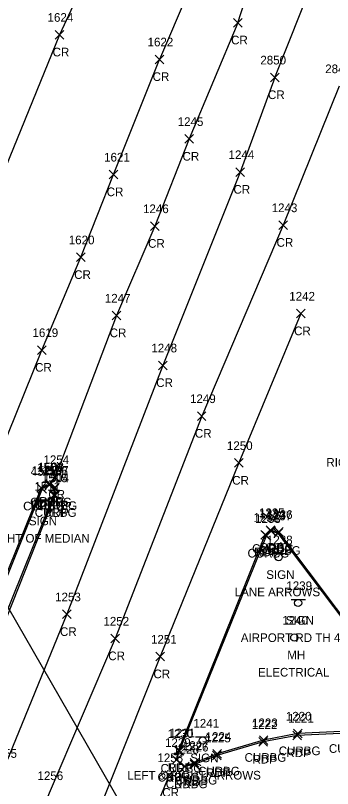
# Model space of a CAD drawing. Extents: x 1623612 to 1625808, y 621345 to 627748.
# Drawn here: x 1624694.8 to 1624768.1, y 626202.8 to 626381.4 of the extents above; entities that cross this region are included whole.
import ezdxf

# ---------------------------------------------------------------- set-up
doc = ezdxf.new("R2010")
doc.units = 0
for name, color, linetype in [('DCP', 7, 'Continuous'), ('P_A', 7, 'Continuous'), ('P_I', 7, 'Continuous'), ('P_TIC', 7, 'Continuous'), ('PET', 7, 'Continuous'), ('PRC', 7, 'Continuous'), ('R_A', 7, 'Continuous'), ('R_I', 7, 'Continuous'), ('R_TIC', 7, 'Continuous'), ('RC', 7, 'Continuous'), ('S_A', 7, 'Continuous'), ('S_C', 7, 'Continuous'), ('S_I', 7, 'Continuous'), ('SSGN', 7, 'Continuous'), ('U_A', 7, 'Continuous'), ('U_C', 7, 'Continuous'), ('U_I', 7, 'Continuous'), ('UUMH', 7, 'Continuous')]:
    doc.layers.add(name, color=color, linetype=linetype)

msp = doc.modelspace()

# ---------------------------------------------------------------- linework, layer by layer
at = {"layer": 'DCP'}
msp.add_lwpolyline([(1624742.09, 626159.56), (1624651.91, 626316.08)], dxfattribs=at)
at = {"layer": 'P_TIC'}
for points in [[(1624745.25, 626378.72), (1624747.25, 626380.72)], [(1624747.25, 626378.72), (1624745.25, 626380.72)], [(1624703.96, 626375.94), (1624705.96, 626377.94)], [(1624705.96, 626375.94), (1624703.96, 626377.94)], [(1624727.1, 626370.26), (1624729.1, 626372.26)], [(1624729.1, 626370.26), (1624727.1, 626372.26)], [(1624753.79, 626366.08), (1624755.79, 626368.08)], [(1624755.79, 626366.08), (1624753.79, 626368.08)], [(1624734.01, 626351.86), (1624736.01, 626353.86)], [(1624736.01, 626351.86), (1624734.01, 626353.86)], [(1624745.78, 626344.22), (1624747.78, 626346.22)], [(1624747.78, 626344.22), (1624745.78, 626346.22)], [(1624716.47, 626343.65), (1624718.47, 626345.65)], [(1624718.47, 626343.65), (1624716.47, 626345.65)], [(1624726.05, 626331.73), (1624728.05, 626333.73)], [(1624728.05, 626331.73), (1624726.05, 626333.73)], [(1624755.75, 626331.96), (1624757.75, 626333.96)], [(1624757.75, 626331.96), (1624755.75, 626333.96)], [(1624708.94, 626324.53), (1624710.94, 626326.53)], [(1624710.94, 626324.53), (1624708.94, 626326.53)], [(1624717.16, 626311.07), (1624719.16, 626313.07)], [(1624719.16, 626311.07), (1624717.16, 626313.07)], [(1624759.82, 626311.53), (1624761.82, 626313.53)], [(1624761.82, 626311.53), (1624759.82, 626313.53)], [(1624699.91, 626303.1), (1624701.91, 626305.1)], [(1624701.91, 626303.1), (1624699.91, 626305.1)], [(1624727.92, 626299.56), (1624729.92, 626301.56)], [(1624729.92, 626299.56), (1624727.92, 626301.56)], [(1624736.87, 626287.85), (1624738.87, 626289.85)], [(1624738.87, 626287.85), (1624736.87, 626289.85)], [(1624745.49, 626277.01), (1624747.49, 626279.01)], [(1624747.49, 626277.01), (1624745.49, 626279.01)], [(1624702.97, 626273.76), (1624704.97, 626275.76)], [(1624704.97, 626273.76), (1624702.97, 626275.76)], [(1624699.76, 626271.27), (1624701.76, 626273.27)], [(1624701.76, 626271.27), (1624699.76, 626273.27)], [(1624701.83, 626272.12), (1624703.83, 626274.12)], [(1624703.83, 626272.12), (1624701.83, 626274.12)], [(1624702.94, 626271.31), (1624704.94, 626273.31)], [(1624704.94, 626271.31), (1624702.94, 626273.31)], [(1624703, 626269.55), (1624705, 626271.55)], [(1624705, 626269.55), (1624703, 626271.55)], [(1624751.53, 626260.42), (1624753.53, 626262.42)], [(1624753.53, 626260.42), (1624751.53, 626262.42)], [(1624752.8, 626261.51), (1624754.8, 626263.51)], [(1624754.8, 626261.51), (1624752.8, 626263.51)], [(1624754.69, 626261.1), (1624756.69, 626263.1)], [(1624756.69, 626261.1), (1624754.69, 626263.1)], [(1624754.69, 626261.1), (1624756.69, 626263.1)], [(1624756.69, 626261.1), (1624754.69, 626263.1)], [(1624705.67, 626242.05), (1624707.67, 626244.05)], [(1624707.67, 626242.05), (1624705.67, 626244.05)], [(1624716.83, 626236.45), (1624718.83, 626238.45)], [(1624718.83, 626236.45), (1624716.83, 626238.45)], [(1624727.27, 626232.28), (1624729.27, 626234.28)], [(1624729.27, 626232.28), (1624727.27, 626234.28)], [(1624758.97, 626214.05), (1624760.97, 626216.05)], [(1624760.97, 626214.05), (1624758.97, 626216.05)], [(1624751.13, 626212.58), (1624753.13, 626214.58)], [(1624753.13, 626212.58), (1624751.13, 626214.58)], [(1624731.51, 626210.62), (1624733.51, 626212.62)], [(1624733.51, 626210.62), (1624731.51, 626212.62)], [(1624731.08, 626208.42), (1624733.08, 626210.42)], [(1624733.08, 626208.42), (1624731.08, 626210.42)], [(1624740.35, 626209.47), (1624742.35, 626211.47)], [(1624742.35, 626209.47), (1624740.35, 626211.47)], [(1624732.97, 626206.87), (1624734.97, 626208.87)], [(1624734.97, 626206.87), (1624732.97, 626208.87)], [(1624735.23, 626207.36), (1624737.23, 626209.36)], [(1624737.23, 626207.36), (1624735.23, 626209.36)], [(1624729.32, 626204.9), (1624731.32, 626206.9)], [(1624731.32, 626204.9), (1624729.32, 626206.9)]]:
    msp.add_lwpolyline(points, dxfattribs=at)
at = {"layer": 'PET'}
for points in [[(1624689.85, 626235.17), (1624704, 626270.55), (1624703.94, 626272.31), (1624702.83, 626273.12), (1624700.76, 626272.27), (1624689.28, 626244.04)], [(1624789.19, 626217.69), (1624789.5, 626216.24), (1624788.78, 626215.08), (1624786.38, 626214.71), (1624771.6, 626215.6), (1624759.97, 626215.05), (1624752.13, 626213.58), (1624741.35, 626210.47), (1624736.23, 626208.36), (1624733.97, 626207.87), (1624732.08, 626209.42), (1624732.51, 626211.62), (1624752.53, 626261.42), (1624753.8, 626262.51), (1624755.69, 626262.1)], [(1624789.19, 626217.69), (1624755.69, 626262.1)]]:
    msp.add_lwpolyline(points, dxfattribs=at)
at = {"layer": 'PRC'}
for points in [[(1624746.25, 626379.72), (1624755.28, 626407.62), (1624769.23, 626442.41), (1624785.45, 626481.97), (1624800.21, 626519.37), (1624817.93, 626562.99), (1624833.55, 626600.88), (1624853.94, 626650.59), (1624866.71, 626682.78)], [(1624715.94, 626400.49), (1624704.96, 626376.94), (1624691.64, 626344.18), (1624683.71, 626324.4)], [(1624754.79, 626367.08), (1624767.12, 626398.13)], [(1624734.72, 626386.78), (1624728.1, 626371.26)], [(1624746.25, 626379.72), (1624735.01, 626352.86)], [(1624436.82, 625709.28), (1624458.78, 625749.62), (1624477.65, 625785.2), (1624498.86, 625827.51), (1624517.91, 625866.07), (1624535.88, 625905.07), (1624552.01, 625941.13), (1624568.1, 625980.06), (1624584.2, 626018.31), (1624601.56, 626060.15), (1624617.86, 626100.59), (1624633.9, 626140.47), (1624649.73, 626177.64), (1624664.57, 626215.84), (1624677.89, 626248.35), (1624689.08, 626275.05), (1624700.91, 626304.1), (1624709.94, 626325.53), (1624717.47, 626344.65), (1624728.1, 626371.26)], [(1624754.79, 626367.08), (1624746.78, 626345.22)], [(1624769.71, 626365.07), (1624756.75, 626332.96)], [(1624735.01, 626352.86), (1624727.05, 626332.73), (1624718.16, 626312.07), (1624703.97, 626274.76)], [(1624746.78, 626345.22), (1624728.92, 626300.56), (1624706.67, 626243.05), (1624691.9, 626206.9), (1624679.69, 626176.67), (1624663.83, 626137.95), (1624646.8, 626096.72), (1624629.43, 626053.71), (1624612.52, 626011.13), (1624595.71, 625970.86), (1624582, 625938.5), (1624560.77, 625889.8), (1624542.51, 625851.97), (1624524.08, 625812.63), (1624507.8, 625782.03)], [(1624756.75, 626332.96), (1624737.87, 626288.85), (1624717.83, 626237.45), (1624702.63, 626201.76), (1624690.94, 626172.24), (1624674.42, 626133.37), (1624657.37, 626090.13), (1624639.98, 626048.33), (1624623.77, 626007.33), (1624605.45, 625965.01), (1624592.56, 625934.47), (1624571.33, 625886.27), (1624551.87, 625847.8), (1624534.65, 625807.4), (1624518.3, 625775.7), (1624498.78, 625736.03), (1624480.71, 625702.14), (1624471.41, 625686.57)], [(1624760.82, 626312.53), (1624746.49, 626278.01), (1624728.27, 626233.28), (1624713.29, 626195.84), (1624701.88, 626168.74), (1624685.25, 626128.21), (1624667.86, 626085.49), (1624650.83, 626043.68), (1624633.95, 626002.72), (1624616.32, 625959.56), (1624604.63, 625929.9), (1624583.74, 625881.7), (1624564.37, 625840.79), (1624546.44, 625801.43)], [(1624730.32, 626205.9), (1624713.85, 626165.8), (1624696.35, 626123.06)]]:
    msp.add_lwpolyline(points, dxfattribs=at)
at = {"layer": 'R_TIC'}
for points in [[(1624699.99, 626271.06), (1624701.99, 626273.06)], [(1624701.99, 626271.06), (1624699.99, 626273.06)], [(1624701.6, 626271.97), (1624703.6, 626273.97)], [(1624703.6, 626271.97), (1624701.6, 626273.97)], [(1624702.81, 626271.15), (1624704.81, 626273.15)], [(1624704.81, 626271.15), (1624702.81, 626273.15)], [(1624702.68, 626269.57), (1624704.68, 626271.57)], [(1624704.68, 626269.57), (1624702.68, 626271.57)], [(1624751.9, 626260.17), (1624753.9, 626262.17)], [(1624753.9, 626260.17), (1624751.9, 626262.17)], [(1624752.94, 626261.25), (1624754.94, 626263.25)], [(1624754.94, 626261.25), (1624752.94, 626263.25)], [(1624754.53, 626260.79), (1624756.53, 626262.79)], [(1624756.53, 626260.79), (1624754.53, 626262.79)], [(1624754.53, 626260.79), (1624756.53, 626262.79)], [(1624756.53, 626260.79), (1624754.53, 626262.79)], [(1624759.11, 626214.51), (1624761.11, 626216.51)], [(1624761.11, 626214.51), (1624759.11, 626216.51)], [(1624751.21, 626212.98), (1624753.21, 626214.98)], [(1624753.21, 626212.98), (1624751.21, 626214.98)], [(1624731.78, 626210.48), (1624733.78, 626212.48)], [(1624733.78, 626210.48), (1624731.78, 626212.48)], [(1624731.08, 626208.42), (1624733.08, 626210.42)], [(1624733.08, 626208.42), (1624731.08, 626210.42)], [(1624740.46, 626209.82), (1624742.46, 626211.82)], [(1624742.46, 626209.82), (1624740.46, 626211.82)], [(1624732.97, 626206.87), (1624734.97, 626208.87)], [(1624734.97, 626206.87), (1624732.97, 626208.87)], [(1624735.21, 626207.73), (1624737.21, 626209.73)], [(1624737.21, 626207.73), (1624735.21, 626209.73)]]:
    msp.add_lwpolyline(points, dxfattribs=at)
at = {"layer": 'RC'}
for points in [[(1624689.28, 626235.03), (1624703.68, 626270.57), (1624703.81, 626272.15), (1624702.6, 626272.97), (1624700.99, 626272.06), (1624689.6, 626244.03)], [(1624732.08, 626209.42), (1624732.78, 626211.48), (1624752.9, 626261.17), (1624753.94, 626262.25), (1624755.53, 626261.79)], [(1624788.98, 626217.69), (1624755.53, 626261.79)], [(1624788.98, 626217.69), (1624789.34, 626216.28), (1624788.53, 626215.2), (1624786.38, 626215.08), (1624771.72, 626216.04), (1624760.11, 626215.51), (1624752.21, 626213.98), (1624741.46, 626210.82), (1624736.21, 626208.73), (1624733.97, 626207.87)]]:
    msp.add_lwpolyline(points, dxfattribs=at)
at = {"layer": 'SSGN'}
for p, q in [((1624699.11, 626269.47), (1624702.44, 626269.47)), ((1624700.76, 626268.63), (1624700.76, 626268.63)), ((1624754.03, 626257.08), (1624757.36, 626257.08)), ((1624755.67, 626256.24), (1624755.67, 626256.24)), ((1624758.54, 626246.5), (1624761.87, 626246.5)), ((1624760.18, 626245.67), (1624760.18, 626245.67)), ((1624736.45, 626214.74), (1624739.78, 626214.74)), ((1624738.1, 626213.9), (1624738.1, 626213.9))]:
    msp.add_line(p, q, dxfattribs=at)
for centre in [(1624700.76, 626268.63), (1624755.67, 626256.24), (1624760.18, 626245.67), (1624738.1, 626213.9)]:
    msp.add_circle(centre, 0.833, dxfattribs=at)
at = {"layer": 'UUMH'}
for p, q in [((1624759.3, 626237.67), (1624759.3, 626237.67)), ((1624760.13, 626237.67), (1624760.13, 626237.67))]:
    msp.add_line(p, q, dxfattribs=at)
msp.add_circle((1624759.3, 626237.67), 0.833, dxfattribs=at)

# ---------------------------------------------------------------- texts
at = {"layer": 'P_A'}
for s, p in [('CR', (1624744.68, 626374.72)), ('CR', (1624703.39, 626371.94)), ('CR', (1624726.53, 626366.26)), ('CR', (1624753.22, 626362.08)), ('CR', (1624733.44, 626347.86)), ('CR', (1624715.9, 626339.65)), ('CR', (1624745.22, 626340.22)), ('CR', (1624755.19, 626327.96)), ('CR', (1624725.48, 626327.73)), ('CR', (1624708.38, 626320.53)), ('CR', (1624716.59, 626307.07)), ('CR', (1624759.25, 626307.53)), ('CR', (1624699.34, 626299.1)), ('CR', (1624727.36, 626295.56)), ('CR', (1624736.31, 626283.85)), ('CR', (1624744.93, 626273.01)), ('CR', (1624702.4, 626269.76)), ('RDP', (1624698.25, 626267.27)), ('RDP', (1624700.32, 626268.12)), ('RDP', (1624701.43, 626267.31)), ('RDP', (1624701.49, 626265.55)), ('RDP', (1624751.29, 626257.51)), ('RDP', (1624753.18, 626257.1)), ('RDP', (1624753.18, 626257.1)), ('RDP', (1624750.02, 626256.42)), ('CR', (1624705.1, 626238.05)), ('CR', (1624716.27, 626232.45)), ('CR', (1624726.71, 626228.28)), ('RDP', (1624757.46, 626210.05)), ('RDP', (1624749.61, 626208.58)), ('RDP', (1624730, 626206.62)), ('RDP', (1624738.83, 626205.47)), ('RDP', (1624729.56, 626204.42)), ('RDP', (1624733.71, 626203.36)), ('RDP', (1624731.46, 626202.87)), ('CR', (1624728.75, 626200.9))]:
    msp.add_text(s, height=2, dxfattribs=at).set_placement(p)
at = {"layer": 'P_I'}
for s, p in [('1624', (1624702.22, 626379.94)), ('1622', (1624725.36, 626374.26)), ('2850', (1624751.44, 626370.08)), ('2848', (1624766.45, 626368.07)), ('1245', (1624732.32, 626355.86)), ('1621', (1624715.3, 626347.65)), ('1244', (1624744.09, 626348.22)), ('1246', (1624724.3, 626335.73)), ('1243', (1624754.06, 626335.96)), ('1620', (1624707.12, 626328.53)), ('1242', (1624758.13, 626315.53)), ('1247', (1624715.46, 626315.07)), ('1619', (1624698.73, 626307.1)), ('1248', (1624726.23, 626303.56)), ('1249', (1624735.17, 626291.85)), ('1250', (1624743.71, 626281.01)), ('1508', (1624700.06, 626276.12)), ('1254', (1624701.27, 626277.76)), ('1510', (1624698.54, 626275.27)), ('1507', (1624701.17, 626275.31)), ('1504', (1624701.23, 626273.55)), ('1235', (1624751.11, 626265.51)), ('1232', (1624749.84, 626264.42)), ('1236', (1624752.94, 626265.1)), ('1236', (1624752.94, 626265.1)), ('1253', (1624703.97, 626246.05)), ('1252', (1624715.14, 626240.45)), ('1251', (1624726.15, 626236.28)), ('1221', (1624757.85, 626218.05)), ('1222', (1624749.43, 626216.58)), ('1231', (1624730.38, 626214.62)), ('1229', (1624729.38, 626212.42)), ('1225', (1624738.65, 626213.47)), ('1228', (1624731.28, 626210.87)), ('1226', (1624733.48, 626211.36)), ('1255', (1624689.2, 626209.9)), ('1258', (1624727.63, 626208.9)), ('1256', (1624699.89, 626204.76))]:
    msp.add_text(s, height=2, dxfattribs=at).set_placement(p)
at = {"layer": 'R_A'}
for p in [(1624698.18, 626267.97), (1624696.57, 626267.06), (1624699.26, 626265.57), (1624699.39, 626267.15), (1624749.53, 626257.25), (1624751.11, 626256.79), (1624751.11, 626256.79), (1624748.48, 626256.17), (1624755.69, 626210.51), (1624767.3, 626211.04), (1624747.79, 626208.98), (1624728.36, 626206.48), (1624737.04, 626205.82), (1624727.66, 626204.42), (1624731.79, 626203.73), (1624729.56, 626202.87)]:
    msp.add_text('CURBG', height=2, dxfattribs=at).set_placement(p)
at = {"layer": 'R_I'}
for s, p in [('4341', (1624698.3, 626275.06)), ('1509', (1624699.82, 626275.97)), ('1506', (1624700.98, 626275.15)), ('1505', (1624700.91, 626273.57)), ('1233', (1624750.2, 626264.17)), ('1234', (1624751.25, 626265.25)), ('1237', (1624752.83, 626264.79)), ('1237', (1624752.83, 626264.79)), ('1220', (1624757.33, 626218.51)), ('1223', (1624749.51, 626216.98)), ('1230', (1624730, 626214.48)), ('1224', (1624738.77, 626213.82)), ('1229', (1624729.38, 626212.42)), ('1228', (1624731.28, 626210.87)), ('1227', (1624733.52, 626211.73))]:
    msp.add_text(s, height=2, dxfattribs=at).set_placement(p)
at = {"layer": 'S_A'}
for p in [(1624697.89, 626263.61), (1624752.81, 626251.22), (1624757.32, 626240.65), (1624735.23, 626208.88)]:
    msp.add_text('SIGN', height=2, dxfattribs=at).set_placement(p)
at = {"layer": 'S_C'}
for s, p in [('RIGHT OF MEDIAN', (1624766.72, 626277.15)), ('RIGHT OF MEDIAN', (1624688.05, 626259.61)), ('LANE ARROWS', (1624745.51, 626247.22)), ('AIRPORT RD TH 4', (1624746.92, 626236.65)), ('LEFT & RIGHT ARROWS', (1624720.66, 626204.88))]:
    msp.add_text(s, height=2, dxfattribs=at).set_placement(p)
at = {"layer": 'S_I'}
for s, p in [('1511', (1624699.18, 626271.61)), ('1238', (1624752.96, 626259.22)), ('1239', (1624757.46, 626248.65)), ('1241', (1624735.95, 626216.88))]:
    msp.add_text(s, height=2, dxfattribs=at).set_placement(p)
at = {"layer": 'U_A'}
msp.add_text('MH', height=2, dxfattribs=at).set_placement((1624757.66, 626232.67))
at = {"layer": 'U_C'}
msp.add_text('ELECTRICAL', height=2, dxfattribs=at).set_placement((1624750.92, 626228.67))
at = {"layer": 'U_I'}
msp.add_text('1240', height=2, dxfattribs=at).set_placement((1624756.52, 626240.67))

doc.saveas('drawing.dxf')
